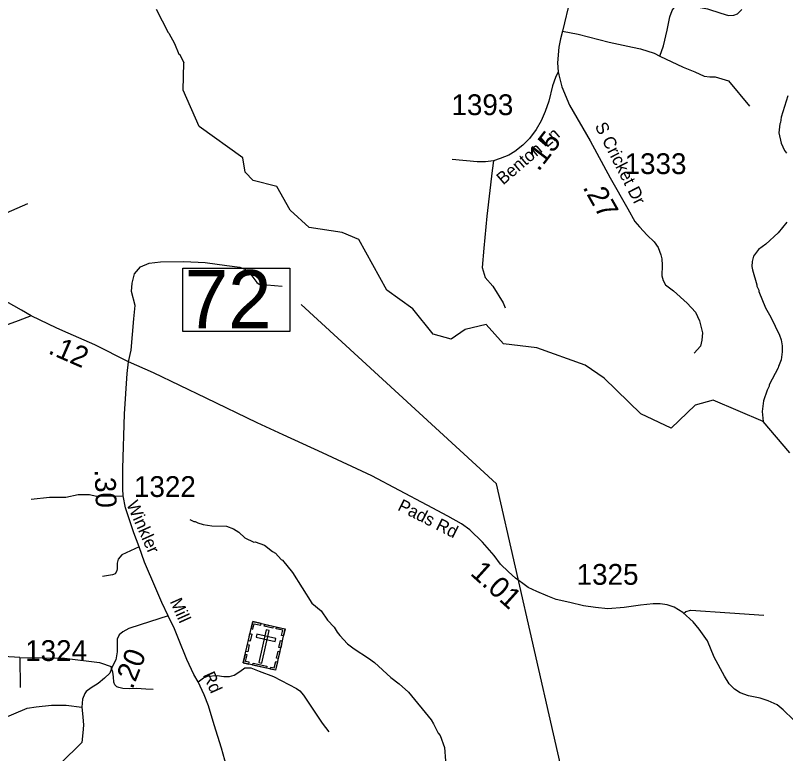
# Model space of a CAD drawing. Extents: x 1248224 to 1454986, y 825081 to 985870.
# Drawn here: x 1346308 to 1350937, y 883995 to 888434 of the extents above; entities that cross this region are included whole.
import ezdxf

# ---------------------------------------------------------------- set-up
doc = ezdxf.new("R2010")
doc.units = 0
for name, color, linetype in [('Exist Cultural Cemetery CELL', 7, 'Continuous'), ('Exist Hydrographic Creek Single Shore', 7, 'Continuous'), ('Exist Hydrographic Misc Water Feature', 7, 'Continuous'), ('Exist Road Non-System Type 51', 7, 'Continuous'), ('Exist Road Secondary Mileage Hundredths English Label', 7, 'Continuous'), ('Exist Road Secondary Structure Standard Bridge Number Label', 7, 'Continuous'), ('Exist Road Secondary Type 51 Attributed', 7, 'Continuous'), ('Exist Road Secondary Type 51 Label', 7, 'Continuous'), ('Exist Road Secondary Type 51 Number Label', 7, 'Continuous')]:
    doc.layers.add(name, color=color, linetype=linetype)

msp = doc.modelspace()

# ---------------------------------------------------------------- linework, layer by layer
at = {"layer": 'Exist Cultural Cemetery CELL'}
for points in [[(1347734.6, 884788.5), (1347928.7, 884744.5), (1347872.3, 884496.1), (1347678.2, 884540.2)], [(1347725, 884746.3), (1347736.1, 884743.8), (1347743.2, 884775.2), (1347782.7, 884766.2), (1347785.2, 884777), (1347734.6, 884788.5)], [(1347806.8, 884772.1), (1347857.3, 884760.6), (1347854.8, 884749.5), (1347804.3, 884761)], [(1347919.2, 884702.1), (1347908.1, 884704.7), (1347915.3, 884736.1), (1347875.7, 884745), (1347878.2, 884755.9), (1347928.8, 884744.4)], [(1347708.6, 884674), (1347718.1, 884716.2), (1347729.2, 884713.7), (1347719.7, 884671.5)], [(1347759.3, 884713.1), (1347755.2, 884694.9), (1347870, 884668.8), (1347874.1, 884687.1)], [(1347834.4, 884735.8), (1347816.2, 884740), (1347771.3, 884542.2), (1347789.5, 884538.1)], [(1347891.9, 884633.4), (1347901.5, 884675.7), (1347912.6, 884673.1), (1347903, 884630.9)], [(1347693.7, 884608.4), (1347703.2, 884650.7), (1347714.3, 884648.2), (1347704.8, 884605.9)], [(1347710.5, 884533), (1347713, 884544.2), (1347691.6, 884549), (1347700.5, 884588.4), (1347689.6, 884590.9), (1347678.2, 884540.3)], [(1347877.3, 884569.1), (1347886.8, 884611.4), (1347898, 884608.8), (1347888.4, 884566.6)], [(1347736.8, 884538.7), (1347819.5, 884519.9), (1347817, 884508.8), (1347734.2, 884527.6)], [(1347840, 884503.5), (1347842.6, 884514.7), (1347864, 884509.8), (1347873, 884549.2), (1347883.8, 884546.8), (1347872.3, 884496.1)]]:
    msp.add_lwpolyline(points, close=True, dxfattribs=at)
at = {"layer": 'Exist Hydrographic Creek Single Shore'}
msp.add_lwpolyline([(1350963, 885803.1), (1350802.9, 885992.3), (1350503, 886120.9), (1350394, 886090.2), (1350248.9, 885952), (1350066.9, 886037.7), (1349846.9, 886252.2), (1349732, 886330), (1349441.9, 886434.4), (1349242.9, 886458.1), (1349136.9, 886575.2), (1349010.9, 886544.8), (1348926.9, 886487.4), (1348818.9, 886515.9), (1348696.9, 886669.3), (1348540.9, 886780.9), (1348372.9, 887086.2), (1348272.9, 887127.6), (1348073.9, 887157.9), (1347959.9, 887261.9), (1347878.9, 887404.7), (1347737.8, 887440.4), (1347688.8, 887490.5), (1347674.9, 887576.2), (1347411.9, 887765.3), (1347316.9, 887984), (1347321.2, 888149.3)], dxfattribs=at)
at = {"layer": 'Exist Hydrographic Misc Water Feature'}
for points in [[(1347155.2, 888471.9), (1347226.2, 888330.2), (1347231, 888327.3), (1347264.7, 888265.4), (1347291.3, 888200.7), (1347295.9, 888197.9), (1347321.2, 888149.3)], [(1350949.9, 887949.1), (1350911, 887822.1), (1350906.3, 887790.2), (1350902.1, 887782.2), (1350897, 887728.4), (1350911.6, 887666), (1350930.6, 887621.6), (1350942.2, 887605.3)], [(1350945, 887189.3), (1350893.6, 887126.4), (1350818.1, 887058.1), (1350775.4, 887025.1), (1350744.5, 886985.9), (1350735.8, 886954.1), (1350735.1, 886924), (1350738.7, 886903.9), (1350764.6, 886813.4), (1350764.5, 886805.4), (1350775.9, 886781.1), (1350775.8, 886773.1), (1350817.6, 886676.1), (1350848.4, 886619.4), (1350900, 886510.2), (1350911.4, 886482.1), (1350916.6, 886445.9), (1350917.7, 886409.9), (1350910.6, 886362), (1350893.8, 886322.4), (1350893.6, 886314.4), (1350839.4, 886211.7), (1350839.2, 886203.7), (1350826.7, 886180), (1350805.2, 886116.4), (1350795.8, 886052.7), (1350802.9, 885992.3)], [(1347357.3, 885403.3), (1347381, 885390.7), (1347389, 885390.6), (1347404.8, 885382.2), (1347436.5, 885373.4), (1347488.4, 885364.2), (1347576.4, 885362.3), (1347620.1, 885347.2), (1347651.5, 885326.5), (1347686.8, 885291.7), (1347742.3, 885266.4), (1347748.6, 885267.3), (1347805.8, 885249), (1347853, 885209.9), (1347870.7, 885199.6), (1347905.9, 885162.7), (1347913.8, 885158.5), (1347974.2, 885083.2), (1348090.1, 884898.5), (1348145.1, 884853.2), (1348183.9, 884796.3), (1348225, 884755.4), (1348242.3, 884725.1), (1348259, 884705.7), (1348304.7, 884655.5), (1348344, 884624.7), (1348430.8, 884568.7), (1348466.2, 884542), (1348564.2, 884451.6), (1348615.4, 884414.5), (1348670.3, 884365.2), (1348806.6, 884198.2), (1348822.1, 884173.8), (1348848.8, 884117.2), (1348860.5, 884102.9), (1348888.2, 884031.6), (1348893.1, 883952.1)]]:
    msp.add_lwpolyline(points, dxfattribs=at)
at = {"layer": 'Exist Road Non-System Type 51'}
for points in [[(1350180.8, 888189.4), (1350202.6, 888251.4), (1350226, 888344), (1350241.3, 888424.9), (1350255.3, 888462.4), (1350269.4, 888483.5), (1350294, 888490.5), (1350333.8, 888490.5), (1350392.4, 888487), (1350467.3, 888472.9), (1350548.1, 888446), (1350593.8, 888433.1), (1350626.6, 888434.3), (1350647.7, 888443.6), (1350674.6, 888468.3)], [(1349597.3, 888339.3), (1349691.2, 888320.6), (1349877.4, 888272.6), (1350017.9, 888243.3), (1350064.8, 888232.7), (1350146.8, 888205.8), (1350180.8, 888189.4)], [(1350180.8, 888189.4), (1350322.5, 888122.5), (1350391.2, 888093.5), (1350447.4, 888068.9), (1350481.4, 888064.2), (1350514.2, 888064.2), (1350595.1, 888040.1), (1350719.9, 887887.1)], [(1349083.9, 887552.7), (1348933.6, 887567.6)], [(1349181.7, 887559.5), (1349173.3, 887501.1), (1349141.6, 887225.5), (1349123.9, 887034.6), (1349113.3, 886918), (1349131, 886858), (1349176.9, 886805), (1349240.4, 886706), (1349251, 886674.2)], [(1346173.8, 887215.3), (1346255.8, 887247.1), (1346382.9, 887302.8)], [(1346988.3, 886351.4), (1347003.2, 886420.8), (1347020.9, 886608.1), (1347028, 886689.4), (1347006.8, 886774.2), (1347010.3, 886823.6), (1347024.4, 886880.2), (1347059.7, 886922.6), (1347112.7, 886943.8), (1347179.8, 886950.8), (1347321, 886954.4), (1347448.1, 886947.3), (1347578.8, 886929.6), (1347656.5, 886919), (1347691.8, 886904.9), (1347716.5, 886883.7), (1347758.9, 886827.2), (1347773, 886816.6), (1347910.7, 886806)], [(1350215.4, 886812.7), (1350264.4, 886776.7), (1350345.6, 886702.5), (1350395.1, 886649.5), (1350419.8, 886596.5), (1350437.4, 886525.8), (1350433.9, 886479.9), (1350426.8, 886445.6), (1350387.4, 886403.2)], [(1346404, 885525.2), (1346513.5, 885535.8), (1346612.4, 885535.8), (1346686.5, 885553.5), (1346753.6, 885553.5), (1346796, 885542.9), (1346956.1, 885544.1)], [(1347052.4, 885237.5), (1346947.7, 885189.2), (1346925.3, 885163.3), (1346919.4, 885139.8), (1346919.4, 885108), (1346917.1, 885093.8), (1346907.7, 885076.2), (1346892.4, 885069.1), (1346832.4, 885059.7)], [(1350324.5, 884836.9), (1350338.6, 884849.2), (1350368.5, 884858), (1350602.2, 884842.2), (1350806, 884828.1)], [(1346334.3, 884572.7), (1346102.5, 884586.9), (1345963, 884591.6)], [(1346334.3, 884572.7), (1346603.9, 884568), (1346814.4, 884541.9), (1346889.7, 884515.7)], [(1346334.3, 884572.7), (1346336.7, 884392.8)], [(1347136, 884379.6), (1347092, 884382.5), (1347036.1, 884385.6), (1346992, 884384.5), (1346954.1, 884387.3), (1346930.1, 884391.7), (1346918.2, 884396), (1346906.4, 884408.2), (1346900.8, 884424.4), (1346897.4, 884456.4), (1346894, 884484.5), (1346884.5, 884512.7)], [(1347406.3, 884426), (1347438.1, 884450.7), (1347462.8, 884460.1), (1347521.6, 884464.8), (1347560.5, 884459), (1347594.6, 884459), (1347624, 884466), (1347658.2, 884488.4), (1347687.6, 884510.8), (1347724.1, 884509.6), (1347773.5, 884490.8), (1347859.4, 884459), (1347997.1, 884385.9), (1348017.2, 884373), (1348040.7, 884347.1), (1348152.5, 884177.4), (1348191.4, 884125.6)], [(1346149.8, 884172.7), (1346379.2, 884267.4), (1346433.6, 884276.9), (1346525.9, 884286.3), (1346613.4, 884286.3), (1346707, 884274.2)], [(1346707.1, 884061.5), (1346452.5, 883810.6)]]:
    msp.add_lwpolyline(points, dxfattribs=at)
at = {"layer": 'Exist Road Secondary Structure Standard Bridge Number Label'}
msp.add_lwpolyline([(1347314.2, 886914.3), (1347958.3, 886914.3), (1347958.3, 886532), (1347314.2, 886532)], close=True, dxfattribs=at)
msp.add_lwpolyline([(1349770.7, 883110.6), (1349199.7, 885616.6), (1348026, 886695.1)], dxfattribs=at)
at = {"layer": 'Exist Road Secondary Type 51 Attributed'}
for points in [[(1349141.4, 889300.2), (1349196.8, 889195.8), (1349239.5, 889122.7), (1349327.6, 889020.7), (1349436.4, 888931.2), (1349546.6, 888822.3), (1349604.2, 888765.1), (1349624.9, 888727.9), (1349641.4, 888683.8), (1349649, 888627), (1349648.3, 888565.3), (1349642.8, 888532.2), (1349597.3, 888339.3), (1349584.9, 888293.3), (1349575.3, 888242.3), (1349567, 888148.6), (1349571.2, 888093.5)], [(1349571.2, 888093.5), (1349554.4, 888060.6), (1349536.5, 888009.6), (1349514.5, 887918.6), (1349492.5, 887856.6), (1349467.7, 887800.1), (1349438.8, 887747.8), (1349397.5, 887694), (1349358.9, 887652.7), (1349309.7, 887616), (1349273.9, 887594), (1349221.6, 887573.3), (1349181.7, 887559.5), (1349133.5, 887552.7), (1349083.9, 887552.7)], [(1349571.2, 888093.5), (1349573.9, 888077), (1349593, 888003.4), (1349638.5, 887893.1), (1349763.8, 887679.5), (1349883.5, 887456.8), (1349989.5, 887270.7), (1350032, 887194.1), (1350059.6, 887162.4), (1350106.4, 887112.8), (1350147.7, 887072.8), (1350171.1, 887037), (1350187.6, 886994.2), (1350194.4, 886970), (1350195.7, 886931.4), (1350194.4, 886866.7), (1350201.6, 886840.3), (1350215.4, 886812.7)], [(1346403.7, 886627.4), (1346345.8, 886660.5), (1346251.9, 886713.8), (1346172.9, 886774.1), (1346106.7, 886844.3), (1346056.7, 886895.1), (1345927.3, 887041.4), (1345891.8, 887087.9), (1345835.4, 887171.9), (1345801.1, 887230.6), (1345678.6, 887361.1), (1345585.8, 887471.8), (1345507.9, 887595.8), (1345440.7, 887742.1), (1345397.2, 887858.7), (1345369.6, 887953.3), (1345359.8, 888019.4)], [(1346403.7, 886627.4), (1346324.7, 886597.8), (1346243.7, 886566.1)], [(1346988.3, 886351.4), (1346786.5, 886451.8), (1346625.5, 886522), (1346557.3, 886553.6), (1346403.7, 886627.4)], [(1347227.2, 884822.8), (1347189.3, 884903.2), (1347152.9, 884986.7), (1347084.9, 885146.6), (1347052.4, 885237.5), (1347019.8, 885322.6), (1346969.8, 885472.8), (1346956.1, 885544.1), (1346954.6, 885586.5), (1346954.6, 885709.6), (1346963.7, 886037.2), (1346980.4, 886279.9), (1346988.3, 886351.4)], [(1350984.9, 884197.5), (1350923, 884258.1), (1350887, 884288.3), (1350833.5, 884312.2), (1350784.3, 884329.1), (1350713.9, 884343.2), (1350664.7, 884360.1), (1350630.9, 884382.6), (1350598.5, 884413.6), (1350570.4, 884460.1), (1350507.3, 884575), (1350467.9, 884672.2), (1350418.6, 884742.6), (1350382, 884786.2), (1350320.6, 884843.6), (1350267.2, 884874.6), (1350226.4, 884888.7), (1350184.1, 884895.7), (1350141.9, 884895.7), (1350064.5, 884887.3), (1349967.4, 884873.2), (1349869.5, 884866.1), (1349794.9, 884873.1), (1349723.1, 884883), (1349641.5, 884902.7), (1349558.5, 884922.4), (1349507.8, 884940.7), (1349443.1, 884968.9), (1349391, 884994.2), (1349357.3, 885016.8), (1349313.6, 885050.6), (1349271.4, 885088.6), (1349224.1, 885133.1), (1349186.1, 885185.3), (1349115.7, 885266.9), (1349038.6, 885339.9), (1348989.4, 885376.5), (1348907.8, 885422.9), (1348782.5, 885487.7), (1348449.6, 885664.7), (1348154.1, 885802.8), (1347917, 885910.6), (1347760.8, 885983.9), (1347454, 886131.7), (1347137.4, 886285.2), (1346988.3, 886351.4)], [(1347227.2, 884822.8), (1347058.4, 884768.9), (1346989.9, 884746.6), (1346954.9, 884727.5), (1346931.1, 884708.4), (1346919.9, 884682.9), (1346919.9, 884606.4), (1346912, 884558.7), (1346889.7, 884515.7), (1346875.4, 884479), (1346843.5, 884448.8), (1346805.3, 884416.9), (1346764, 884389.8), (1346734, 884368.2), (1346726.1, 884355.4), (1346711.7, 884322), (1346707, 884274.2), (1346713.3, 884215.3), (1346718.2, 884166.6), (1346713.4, 884118.8), (1346707.1, 884061.5)], [(1348487.4, 882544.8), (1348340, 882659.8), (1348264.4, 882733.4), (1348192.8, 882809.1), (1348151, 882866.8), (1348089.7, 882967.4), (1348028, 883080.9), (1347972.3, 883180.4), (1347870.9, 883359.5), (1347714, 883641.1), (1347630.5, 883794.3), (1347600.6, 883856.1), (1347576.8, 883919.7), (1347547, 884026.7), (1347503.3, 884168), (1347469.4, 884281.5), (1347443.6, 884349.2), (1347406.3, 884426), (1347379.9, 884470.6), (1347338.2, 884560.2), (1347288.5, 884685.6), (1347264.6, 884745.3), (1347227.2, 884822.8)]]:
    msp.add_lwpolyline(points, dxfattribs=at)

# ---------------------------------------------------------------- texts
at = {"layer": 'Exist Road Secondary Mileage Hundredths English Label'}
for s, rotation, p in [('.15', 52.4539, (1349452.2, 887490.9)), ('.27', 299.6794, (1349715.5, 887399.6)), ('.12', 336.4461, (1346499.5, 886403.8)), ('.30', 272.0439, (1346784.4, 885702.4)), ('1.01', 317.9902, (1349037.1, 885072.9)), ('.20', 68.6459, (1347012, 884376.8))]:
    msp.add_text(s, height=125, rotation=rotation, dxfattribs=at).set_placement(p)
at = {"layer": 'Exist Road Secondary Structure Standard Bridge Number Label'}
msp.add_text('72', height=350, dxfattribs=at).set_placement((1347326.7, 886551.8))
at = {"layer": 'Exist Road Secondary Type 51 Label'}
for s, rotation, p in [('S Cricket Dr', 296.9336, (1349788.9, 887768.5)), ('Benton Ln', 40.5844, (1349239.6, 887411)), ('Winkler           Mill            Rd', 294.0885, (1346973.8, 885495.2)), ('Pads Rd', 333.1888, (1348600.6, 885461.6))]:
    msp.add_text(s, height=75, rotation=rotation, dxfattribs=at).set_placement(p)
at = {"layer": 'Exist Road Secondary Type 51 Number Label'}
for s, p in [('1393', (1348929.1, 887833.9)), ('1333', (1349969.7, 887479.4)), ('1322', (1347020.8, 885538)), ('1325', (1349681.6, 885010)), ('1324', (1346367, 884551.8))]:
    msp.add_text(s, height=125, dxfattribs=at).set_placement(p)

doc.saveas('drawing.dxf')
